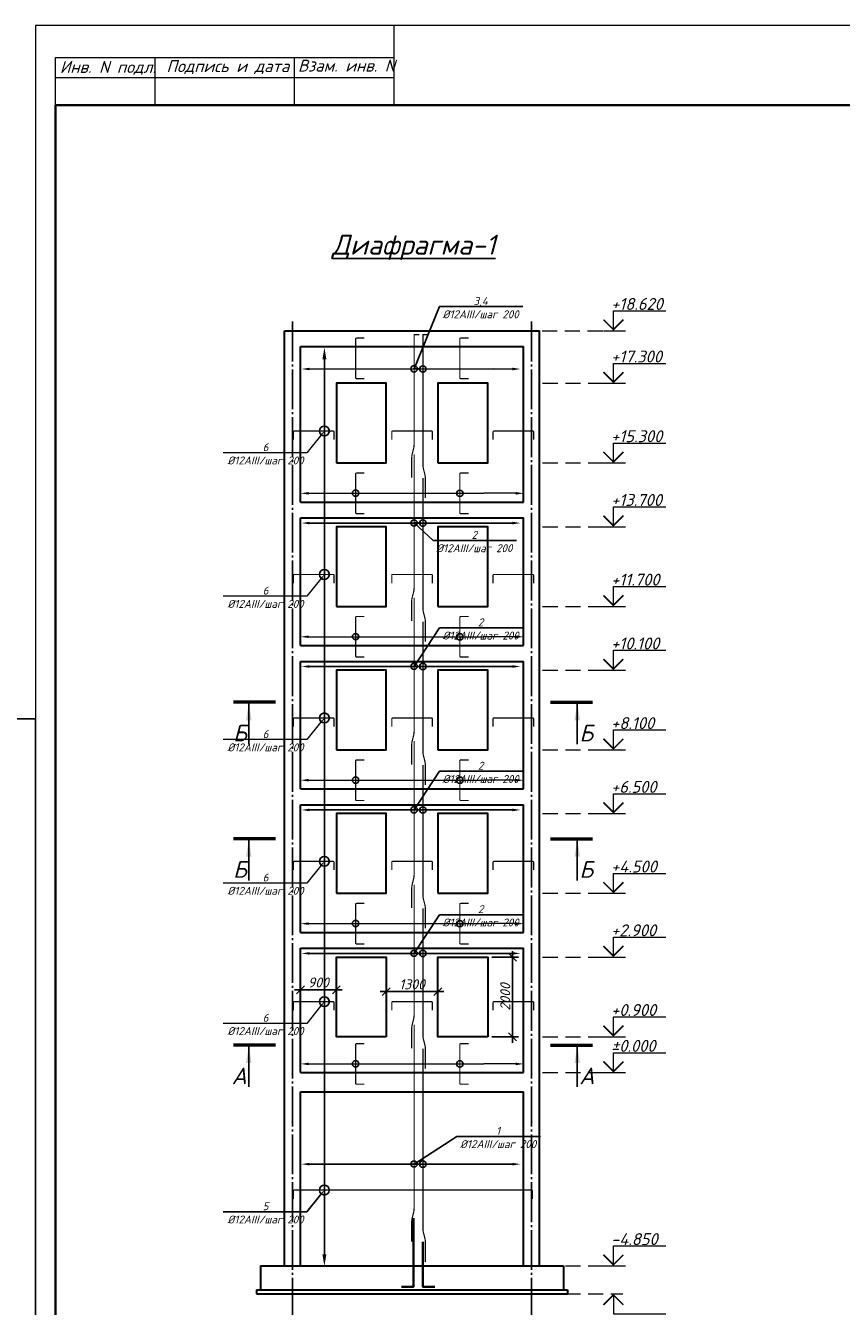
# Model space of a CAD drawing. Header units: millimetres. Extents: x -33345 to 4712671, y -3392 to 121473.
# Tile 1002 of 1056: x 3938375 to 3958846, y 71758 to 103901. Entities that reach past the tile are written whole.
import ezdxf
from ezdxf import colors
from ezdxf.entities.mleader import LeaderData, LeaderLine
from ezdxf.math import Vec2, Vec3

# ---------------------------------------------------------------- set-up
doc = ezdxf.new("R2010")
doc.units = ezdxf.units.MM
for name, pattern in [('CENTER2', [28.575, 19.05, -3.175, 3.175, -3.175]), ('DASHED', [19.05, 12.7, -6.35]), ('ГОСТ 2.303 5', [24, 20, -1.5, 1, -1.5])]:
    doc.linetypes.add(name, pattern=pattern)
doc.layers.add('0.25', color=7, linetype='Continuous', lineweight=25)
for name, color, linetype in [('00-Axes', 1, 'CENTER2'), ('_линия', 7, 'Continuous'), ('Ром', 246, 'Continuous')]:
    doc.layers.add(name, color=color, linetype=linetype)
doc.styles.add('_text', font='isocpeui.ttf')
doc.styles.add('ISOCPEUR', font='isocpeui.ttf', dxfattribs={"height": 300})
doc.styles.get("Standard").update_dxf_attribs({"font": 'arial.ttf'})
doc.styles.add('ГОСТ 300', font='isocpeui.ttf', dxfattribs={"height": 150})
doc.styles.add('Тохир', font='isocpeui.ttf', dxfattribs={"oblique": 2, "height": 250})
doc.dimstyles.new('Islom 94', dxfattribs={"dimtxt": 250, "dimasz": 200, "dimexe": 150, "dimexo": 100, "dimgap": 60, "dimtad": 1, "dimdec": 0, "dimtxsty": '_text', "dimblk": 'OBLIQUE', "dimcen": 0, "dimdle": 150, "dimadec": 0, "dimazin": 0, "dimtfac": 1, "dimtdec": 0, "dimtmove": 0, "dimatfit": 3, "dimfxl": 1, "dimarcsym": 0})

# ---------------------------------------------------------------- blocks, each defined once
blk = doc.blocks.new('*U282')
at = {"layer": '0.25', "color": 5, "linetype": 'Continuous', "lineweight": 25, "ltscale": 100}
blk.add_lwpolyline([(-72619, 0), (0, 0), (0, 42000), (-72619, 42000), (-72619, 0)], dxfattribs=at)
blk = doc.blocks.new('srhet')
at = {"lineweight": 20}
for p, q in [((-49805960, 24202266), (-49807960, 24202266)), ((-49806660, 24193766), (-49806660, 24202266)), ((-49805960, 24199766), (-49807160, 24199766)), ((-49805960, 24196266), (-49807160, 24196266))]:
    blk.add_line(p, q, dxfattribs=at)
blk.add_lwpolyline([(-49807960, 24193266), (-49748560, 24193266), (-49748560, 24235266), (-49807960, 24235266)], close=True, dxfattribs=at)
at = {"lineweight": 35}
blk.add_lwpolyline([(-49805960, 24193766), (-49749060, 24193766), (-49749060, 24234766), (-49805960, 24234766)], close=True, dxfattribs=at)
at = {"lineweight": 20}
blk.add_lwpolyline([(-49805960, 24193766), (-49807160, 24193766), (-49807160, 24202266)], dxfattribs=at)
at = {"layer": '_линия', "color": 18, "lineweight": 0, "char_height": 300, "attachment_point": 1, "rotation": 90, "style": 'Тохир'}
for s, insert, width in [('Взам. инв. N', (-49807106, 24199850), 2548.9), ('Подпись и дата', (-49807094, 24196549), 3227.1), ('Инв. N подл.', (-49807073, 24193874), 2427.67)]:
    blk.add_mtext(s, dxfattribs=dict(at, insert=insert, width=width))
blk = doc.blocks.new('_Oblique')
at = {"color": 0, "linetype": 'ByBlock', "lineweight": -2}
blk.add_line((-0.5, -0.5), (0.5, 0.5), dxfattribs=at)
blk = doc.blocks.new('*D3310')
at = {"color": 0, "lineweight": -2, "transparency": 16777216}
for p, q in [((3947422, 79846), (3947422, 79507)), ((3948722, 79846), (3948722, 79507)), ((3948872, 79657), (3947272, 79657))]:
    blk.add_line(p, q, dxfattribs=at)
at = {"layer": 'Defpoints', "color": 0, "transparency": 16777216}
for p in [(3947422, 79946, -3946408476), (3948722, 79946, -3946408476), (3947422, 79657)]:
    blk.add_point(p, dxfattribs=at)
at = {"color": 0, "lineweight": -2, "transparency": 16777216, "xscale": 200, "yscale": 200, "zscale": 200, "rotation": 180}
blk.add_blockref('_Oblique', (3947422, 79657), dxfattribs=at)
at = {"color": 0, "lineweight": -2, "transparency": 16777216, "xscale": 200, "yscale": 200, "zscale": 200}
blk.add_blockref('_Oblique', (3948722, 79657), dxfattribs=at)
at = {"color": 0, "lineweight": 0, "transparency": 16777216, "insert": (3948072, 79842), "char_height": 250, "attachment_point": 5, "style": '_text'}
blk.add_mtext('1300', dxfattribs=at)
blk = doc.blocks.new('*D3328')
at = {"color": 0, "lineweight": -2, "transparency": 16777216}
for p, q in [((3945272, 79719), (3945272, 79553)), ((3946172, 79719), (3946172, 79553)), ((3946322, 79703), (3945122, 79703))]:
    blk.add_line(p, q, dxfattribs=at)
at = {"layer": 'Defpoints', "color": 0, "transparency": 16777216}
for p in [(3945272, 79819, -3946408476), (3946172, 79819, -3946408476), (3945272, 79703)]:
    blk.add_point(p, dxfattribs=at)
at = {"color": 0, "lineweight": -2, "transparency": 16777216, "xscale": 200, "yscale": 200, "zscale": 200, "rotation": 180}
blk.add_blockref('_Oblique', (3945272, 79703), dxfattribs=at)
at = {"color": 0, "lineweight": -2, "transparency": 16777216, "xscale": 200, "yscale": 200, "zscale": 200}
blk.add_blockref('_Oblique', (3946172, 79703), dxfattribs=at)
at = {"color": 0, "lineweight": 0, "transparency": 16777216, "insert": (3945722, 79888), "char_height": 250, "attachment_point": 5, "style": '_text'}
blk.add_mtext('900', dxfattribs=at)
blk = doc.blocks.new('*D3329')
at = {"color": 0, "lineweight": -2, "transparency": 16777216}
for p, q in [((3950072, 80525), (3950746, 80525)), ((3950596, 78375), (3950596, 80675)), ((3950072, 78525), (3950746, 78525))]:
    blk.add_line(p, q, dxfattribs=at)
at = {"layer": 'Defpoints', "color": 0, "transparency": 16777216}
for p in [(3949972, 80525, -3946408476), (3950596, 80525), (3949972, 78525, -3946408476)]:
    blk.add_point(p, dxfattribs=at)
at = {"color": 0, "lineweight": -2, "transparency": 16777216, "xscale": 200, "yscale": 200, "zscale": 200}
for p, rotation in [((3950596, 80525), 90), ((3950596, 78525), 270)]:
    blk.add_blockref('_Oblique', p, dxfattribs=dict(at, rotation=rotation))
at = {"color": 0, "lineweight": 0, "transparency": 16777216, "insert": (3950411, 79525), "char_height": 250, "attachment_point": 5, "rotation": 90, "style": '_text'}
blk.add_mtext('2000', dxfattribs=at)
blk = doc.blocks.new('укнвр')
at = {"color": 5, "const_width": 30}
for points in [[(3562832, 1468325), (3562832, 1468525, -0.414214), (3562852, 1468545), (3563829, 1468545, -0.414214), (3563849, 1468525), (3563849, 1468325)], [(3565300, 1468325), (3565300, 1468525, -0.414214), (3565320, 1468545), (3566297, 1468545, -0.414214), (3566317, 1468525), (3566317, 1468325)], [(3567841, 1468325), (3567841, 1468525, -0.414214), (3567861, 1468545), (3568838, 1468545, -0.414214), (3568858, 1468525), (3568858, 1468325)], [(3564613, 1466473), (3564413, 1466473, -0.414214), (3564393, 1466493), (3564393, 1467470, -0.414214), (3564413, 1467490), (3564613, 1467490)], [(3567228, 1466473), (3567028, 1466473, -0.414214), (3567008, 1466493), (3567008, 1467470, -0.414214), (3567028, 1467490), (3567228, 1467490)]]:
    blk.add_lwpolyline(points, format="xyb", dxfattribs=at)
for centre, radius in [((3563608, 1468545), 124), ((3564391, 1466985, 88551440), 80), ((3567008, 1466982), 80)]:
    blk.add_circle(centre, radius)
ml = blk.add_multileader_mtext('Standard')
ml.set_content('\\A1;6\\P%%C12AIII/шаг 200', color=256, style='ISOCPEUR')
ml.set_leader_properties()
ml.build(insert=Vec2(0, 0))
ml.multileader.update_dxf_attribs({"text_left_attachment_type": 6, "text_right_attachment_type": 6, "arrow_head_size": 150})
ctx = ml.context
ctx.base_point, ctx.char_height, ctx.arrow_head_size, ctx.plane_origin = Vec3(3561128, 1468000), 200, 150, Vec3(3559068, 1468319)
ctx.left_attachment, ctx.right_attachment, ctx.text_align_type = 6, 6, 1
notes = []
notes.append((ctx, [(0, (1, 1, 0), (3563165, 1468000), (-1, 0), 30.8, [(0, [(3563608, 1468545)], 0, [])])]))
ctx.mtext.insert, ctx.mtext.alignment, ctx.mtext.flow_direction = Vec3(3562131, 1468240), 2, 5
ml = blk.add_multileader_mtext('Standard')
ml.set_content('', color=256)
ml.set_leader_properties()
ml.build(insert=Vec2(0, 0))
ml.multileader.update_dxf_attribs({"text_left_attachment_type": 6, "text_right_attachment_type": 6, "dogleg_length": 0.36, "arrow_head_size": 200})
ctx = ml.context
ctx.base_point, ctx.char_height, ctx.arrow_head_size, ctx.plane_origin = Vec3(3567607, 1466982, 3946408476), 200, 200, Vec3(3569195, 1467157, 3946408476)
ctx.left_attachment, ctx.right_attachment = 6, 6
notes.append((ctx, [(0, (1, 1, 0), (3567611, 1466982, 3946408476), (-1, 0), 0.36, [(1, [(3563014, 1466982, 3946408476)], 0, []), (0, [(3568608, 1466982, 3946408476)], 0, [])])]))
ctx.mtext.insert, ctx.mtext.flow_direction = Vec3(3567609, 1467182, 3946408476), 5
ml = blk.add_multileader_mtext('Standard')
ml.set_content('\\A1;6\\P%%C12AIII/шаг 200', color=256, style='ISOCPEUR')
ml.set_leader_properties()
ml.build(insert=Vec2(0, 0))
ml.multileader.update_dxf_attribs({"text_left_attachment_type": 6, "text_right_attachment_type": 6, "arrow_head_size": 150})
ctx = ml.context
ctx.base_point, ctx.char_height, ctx.arrow_head_size, ctx.plane_origin = Vec3(3562202, 1465999), 200, 150, Vec3(3567465, 1469085)
ctx.left_attachment, ctx.right_attachment, ctx.text_align_type = 6, 6, 1
notes.append((ctx, [(1, (1, 1, 0), (3564239, 1465999), (-1, 0), 30.8, [(1, [(3564393, 1466982), (3564393, 1466982)], 0, [])])]))
ctx.mtext.insert, ctx.mtext.alignment, ctx.mtext.flow_direction = Vec3(3563205, 1466239), 2, 5
for ctx, leaders in notes:
    for number, flags, end, landing, length, lines in leaders:
        leader = LeaderData()
        leader.index, (leader.has_last_leader_line, leader.has_dogleg_vector, leader.attachment_direction) = number, flags
        leader.last_leader_point, leader.dogleg_vector, leader.dogleg_length = Vec3(end), Vec3(landing), length
        for number, points, colour, breaks in lines:
            line = LeaderLine()
            line.index, line.vertices, line.color, line.breaks = number, Vec3.list(points), colors.encode_raw_color(colour), breaks
            leader.lines.append(line)
        ctx.leaders.append(leader)

msp = doc.modelspace()

# ---------------------------------------------------------------- linework, layer by layer
at = {"color": 177, "lineweight": 30, "true_color": 0x293189}
for p, q in [((3944872.299, 72774.895, -3946408475.726), (3944872.299, 96244.895, -3946408475.726)), ((3944872.299, 96244.895, -3946408475.726), (3951272.299, 96244.895, -3946408475.726)), ((3951272.299, 72774.895, -3946408475.726), (3951272.299, 96244.895, -3946408475.726)), ((3945272.299, 91944.895, -3946408475.726), (3945272.299, 95844.895, -3946408475.726)), ((3945272.299, 95844.895, -3946408475.726), (3950872.299, 95844.895, -3946408475.726)), ((3950872.299, 91944.895, -3946408475.726), (3950872.299, 95844.895, -3946408475.726)), ((3945272.299, 91944.895, -3946408475.726), (3950872.299, 91944.895, -3946408475.726)), ((3945272.299, 88344.895, -3946408475.726), (3945272.299, 91544.895, -3946408475.726)), ((3945272.299, 91544.895, -3946408475.726), (3950872.299, 91544.895, -3946408475.726)), ((3950872.299, 88344.895, -3946408475.726), (3950872.299, 91544.895, -3946408475.726)), ((3945272.299, 88344.895, -3946408475.726), (3950872.299, 88344.895, -3946408475.726)), ((3945272.299, 84744.895, -3946408475.726), (3945272.299, 87944.895, -3946408475.726)), ((3945272.299, 87944.895, -3946408475.726), (3950872.299, 87944.895, -3946408475.726)), ((3950872.299, 84744.895, -3946408475.726), (3950872.299, 87944.895, -3946408475.726)), ((3945272.299, 84744.895, -3946408475.726), (3950872.299, 84744.895, -3946408475.726)), ((3945272.299, 81144.895, -3946408475.726), (3945272.299, 84344.895, -3946408475.726)), ((3945272.299, 84344.895, -3946408475.726), (3950872.299, 84344.895, -3946408475.726)), ((3950872.299, 81144.895, -3946408475.726), (3950872.299, 84344.895, -3946408475.726)), ((3945272.299, 81144.895, -3946408475.726), (3950872.299, 81144.895, -3946408475.726)), ((3945272.299, 77624.895, -3946408475.726), (3945272.299, 80744.895, -3946408475.726)), ((3945272.299, 80744.895, -3946408475.726), (3950872.299, 80744.895, -3946408475.726)), ((3950872.299, 77624.895, -3946408475.726), (3950872.299, 80744.895, -3946408475.726)), ((3945272.299, 77624.895, -3946408475.726), (3950872.299, 77624.895, -3946408475.726)), ((3945272.299, 72774.895, -3946408475.726), (3945272.299, 77144.895, -3946408475.726)), ((3945272.299, 77144.895, -3946408475.726), (3950872.299, 77144.895, -3946408475.726)), ((3950872.299, 72774.895, -3946408475.726), (3950872.299, 77144.895, -3946408475.726)), ((3944272.299, 72774.895, -3946408475.726), (3951872.299, 72774.895, -3946408475.726)), ((3944272.299, 72774.895, -3946408475.726), (3944272.299, 72174.895, -3946408475.726)), ((3951872.299, 72774.895, -3946408475.726), (3951872.299, 72174.895, -3946408475.726)), ((3944172.299, 72174.895, -3946408475.726), (3951972.299, 72174.895, -3946408475.726)), ((3944172.299, 72174.895, -3946408475.726), (3944172.299, 72074.895, -3946408475.726)), ((3944172.299, 72074.895, -3946408475.726), (3951972.299, 72074.895, -3946408475.726)), ((3951972.299, 72174.895, -3946408475.726), (3951972.299, 72074.895, -3946408475.726))]:
    msp.add_line(p, q, dxfattribs=at)
at = {"color": 18, "lineweight": 0, "true_color": 0x000000}
for p, q in [((3952874.505, 96244.895, -3946408475.726), (3953424.505, 96244.895, -3946408475.726)), ((3952874.505, 94924.826, -3946408475.726), (3953424.505, 94924.826, -3946408475.726)), ((3952874.505, 92924.89, -3946408475.726), (3953424.505, 92924.89, -3946408475.726)), ((3952874.505, 91324.826, -3946408475.726), (3953424.505, 91324.826, -3946408475.726)), ((3952874.505, 89324.89, -3946408475.726), (3953424.505, 89324.89, -3946408475.726)), ((3952874.505, 87724.826, -3946408475.726), (3953424.505, 87724.826, -3946408475.726)), ((3952874.505, 85724.89, -3946408475.726), (3953424.505, 85724.89, -3946408475.726)), ((3952874.505, 84124.826, -3946408475.726), (3953424.505, 84124.826, -3946408475.726)), ((3952874.505, 82124.89, -3946408475.726), (3953424.505, 82124.89, -3946408475.726)), ((3952874.505, 80524.826, -3946408475.726), (3953424.505, 80524.826, -3946408475.726)), ((3952874.505, 78524.89, -3946408475.726), (3953424.505, 78524.89, -3946408475.726)), ((3952874.505, 77624.89, -3946408475.726), (3953424.505, 77624.89, -3946408475.726)), ((3952874.505, 72774.895, -3946408475.726), (3953424.505, 72774.895, -3946408475.726))]:
    msp.add_line(p, q, dxfattribs=at)
at = {"color": 5, "linetype": 'Continuous', "lineweight": 25, "ltscale": 100}
for p, q in [((3943975.368, 86887.462, 754593261.348), (3943979.46, 85871.062, 754593261.348)), ((3952219.008, 86887.462, 754593261.348), (3952214.916, 85871.062, 754593261.348)), ((3943975.368, 83464.411, 754593261.348), (3943979.46, 82448.011, 754593261.348)), ((3952219.008, 83464.411, 754593261.348), (3952214.916, 82448.011, 754593261.348)), ((3943975.368, 78284.434, 754593261.348), (3943979.46, 77268.034, 754593261.348)), ((3952219.008, 78284.434, 754593261.348), (3952214.916, 77268.034, 754593261.348))]:
    msp.add_line(p, q, dxfattribs=at)
at = {"color": 18, "lineweight": 0, "true_color": 0x000000, "elevation": -3946408475.726}
for points in [[(3952874.505, 96523.175, 40, 40, 0), (3953124.505, 96273.175, 40, 40, 0), (3953374.505, 96523.175, 40, 40, 0)], [(3952874.505, 95203.106, 40, 40, 0), (3953124.505, 94953.106, 40, 40, 0), (3953374.505, 95203.106, 40, 40, 0)], [(3952874.505, 93203.17, 40, 40, 0), (3953124.505, 92953.17, 40, 40, 0), (3953374.505, 93203.17, 40, 40, 0)], [(3952874.505, 91603.106, 40, 40, 0), (3953124.505, 91353.106, 40, 40, 0), (3953374.505, 91603.106, 40, 40, 0)], [(3952874.505, 89603.17, 40, 40, 0), (3953124.505, 89353.17, 40, 40, 0), (3953374.505, 89603.17, 40, 40, 0)], [(3952874.505, 88003.106, 40, 40, 0), (3953124.505, 87753.106, 40, 40, 0), (3953374.505, 88003.106, 40, 40, 0)], [(3952874.505, 86003.17, 40, 40, 0), (3953124.505, 85753.17, 40, 40, 0), (3953374.505, 86003.17, 40, 40, 0)], [(3952874.505, 84403.106, 40, 40, 0), (3953124.505, 84153.106, 40, 40, 0), (3953374.505, 84403.106, 40, 40, 0)], [(3952874.505, 82403.17, 40, 40, 0), (3953124.505, 82153.17, 40, 40, 0), (3953374.505, 82403.17, 40, 40, 0)], [(3952874.505, 80803.106, 40, 40, 0), (3953124.505, 80553.106, 40, 40, 0), (3953374.505, 80803.106, 40, 40, 0)], [(3952874.505, 78803.17, 40, 40, 0), (3953124.505, 78553.17, 40, 40, 0), (3953374.505, 78803.17, 40, 40, 0)], [(3952874.505, 77903.17, 40, 40, 0), (3953124.505, 77653.17, 40, 40, 0), (3953374.505, 77903.17, 40, 40, 0)], [(3952874.505, 73053.175, 40, 40, 0), (3953124.505, 72803.175, 40, 40, 0), (3953374.505, 73053.175, 40, 40, 0)], [(3952874.505, 71796.615, 40, 40, 0), (3953124.505, 72046.615, 40, 40, 0), (3953374.505, 71796.615, 40, 40, 0)]]:
    msp.add_lwpolyline(points, format="xyseb", dxfattribs=at)
for points in [[(3953124.505, 96244.895), (3953124.505, 96744.895), (3954443.963, 96744.895)], [(3953124.505, 94924.826), (3953124.505, 95424.826), (3954443.963, 95424.826)], [(3953124.505, 92924.89), (3953124.505, 93424.89), (3954443.963, 93424.89)], [(3953124.505, 91324.826), (3953124.505, 91824.826), (3954443.963, 91824.826)], [(3953124.505, 89324.89), (3953124.505, 89824.89), (3954443.963, 89824.89)], [(3953124.505, 87724.826), (3953124.505, 88224.826), (3954443.963, 88224.826)], [(3953124.505, 85724.89), (3953124.505, 86224.89), (3954443.963, 86224.89)], [(3953124.505, 84124.826), (3953124.505, 84624.826), (3954443.963, 84624.826)], [(3953124.505, 82124.89), (3953124.505, 82624.89), (3954443.963, 82624.89)], [(3953124.505, 80524.826), (3953124.505, 81024.826), (3954443.963, 81024.826)], [(3953124.505, 78524.89), (3953124.505, 79024.89), (3954443.963, 79024.89)], [(3953124.505, 77624.89), (3953124.505, 78124.89), (3954443.963, 78124.89)], [(3953124.505, 72774.895), (3953124.505, 73274.895), (3954443.963, 73274.895)], [(3953124.505, 72074.895), (3953124.505, 71574.895), (3954443.963, 71574.895)]]:
    msp.add_lwpolyline(points, dxfattribs=at)
at = {"color": 5, "elevation": -4359072809.706}
for points in [[(3948064.121, 92555.449, 30, 30, 0), (3948064.121, 93055.449, 30, 30, -0.060930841), (3948074.735, 93142.218, 30, 30, 0), (3948113.275, 93297.405, 30, 30, 0.060930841), (3948123.888, 93384.175, 30, 30, 0), (3948123.888, 96144.895, 30, 30, 0), (3948256.333, 96144.895, 0, 0, 0)], [(3948405.601, 92044.726, 30, 30, 0), (3948405.601, 92544.726, 30, 30, 0.060930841), (3948394.988, 92631.495, 30, 30, 0), (3948356.448, 92786.682, 30, 30, -0.060930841), (3948345.835, 92873.451, 30, 30, 0), (3948345.835, 96144.895, 30, 30, 0), (3948478.28, 96144.895, 0, 0, 0)]]:
    msp.add_lwpolyline(points, format="xyseb", dxfattribs=at)
at = {"color": 215, "linetype": 'DASHED', "lineweight": 0, "ltscale": 30, "true_color": 0xa953a0, "elevation": -3946408475.726}
for points in [[(3951334.159, 96244.895), (3953365.097, 96244.895)], [(3951347.243, 94924.826), (3953365.097, 94924.826)], [(3951347.243, 92924.89), (3953365.097, 92924.89)], [(3951347.315, 91324.826), (3953365.097, 91324.826)], [(3951347.243, 89324.89), (3953365.097, 89324.89)], [(3951347.243, 87724.826), (3953365.097, 87724.826)], [(3951347.243, 85724.89), (3953365.097, 85724.89)], [(3951347.315, 84124.826), (3953365.097, 84124.826)], [(3951347.315, 82124.89), (3953365.097, 82124.89)], [(3951347.315, 80524.826), (3953365.097, 80524.826)], [(3951347.315, 78524.89), (3953365.097, 78524.89)], [(3951347.315, 77624.89), (3953365.097, 77624.89)], [(3952768.306, 77624.89), (3952874.505, 77624.89)], [(3951347.315, 72774.895), (3953365.097, 72774.895)], [(3952768.306, 72774.895), (3952874.505, 72774.895)], [(3951347.315, 72074.895), (3953365.097, 72074.895)]]:
    msp.add_lwpolyline(points, dxfattribs=at)
at = {"color": 5, "const_width": 30}
for points, elevation in [([(3946877.806, 95042.292), (3946677.908, 95042.292, -0.414213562), (3946657.908, 95062.292), (3946657.908, 96039.386, -0.414213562), (3946677.908, 96059.386), (3946877.64, 96059.386)], -3946408475.726), ([(3949492.59, 95042.292), (3949292.693, 95042.292, -0.414213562), (3949272.693, 95062.292), (3949272.693, 96039.386, -0.414213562), (3949292.693, 96059.386), (3949492.425, 96059.386)], -3946408475.726), ([(3948123.888, 93144.895), (3948123.888, 89784.175, -0.060930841), (3948113.275, 89697.405), (3948074.735, 89542.218, 0.060930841), (3948064.121, 89455.449), (3948064.121, 88955.449)], -4359072809.706), ([(3948345.835, 92544.895), (3948345.835, 89273.451, 0.060930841), (3948356.448, 89186.682), (3948394.988, 89031.495, -0.060930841), (3948405.601, 88944.726), (3948405.601, 88444.726)], -4359072809.706), ([(3948123.888, 89544.895), (3948123.888, 86184.175, -0.060930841), (3948113.275, 86097.405), (3948074.735, 85942.218, 0.060930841), (3948064.121, 85855.449), (3948064.121, 85355.449)], -4359072809.706), ([(3948345.835, 88944.895), (3948345.835, 85673.451, 0.060930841), (3948356.448, 85586.682), (3948394.988, 85431.495, -0.060930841), (3948405.601, 85344.726), (3948405.601, 84844.726)], -4359072809.706), ([(3948123.888, 85944.895), (3948123.888, 82584.175, -0.060930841), (3948113.275, 82497.405), (3948074.735, 82342.218, 0.060930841), (3948064.121, 82255.449), (3948064.121, 81755.449)], -4359072809.706), ([(3948345.835, 85344.895), (3948345.835, 82073.451, 0.060930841), (3948356.448, 81986.682), (3948394.988, 81831.495, -0.060930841), (3948405.601, 81744.726), (3948405.601, 81244.726)], -4359072809.706), ([(3948123.888, 82344.895), (3948123.888, 79064.175, -0.060930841), (3948113.275, 78977.405), (3948074.735, 78822.218, 0.060930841), (3948064.121, 78735.449), (3948064.121, 78235.449)], -4359072809.706), ([(3948345.835, 81744.895), (3948345.835, 78553.451, 0.060930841), (3948356.448, 78466.682), (3948394.988, 78311.495, -0.060930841), (3948405.601, 78224.726), (3948405.601, 77724.726)], -4359072809.706), ([(3948123.888, 78824.895), (3948123.888, 74213.927, -0.060930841), (3948113.275, 74127.157), (3948074.735, 73971.97, 0.060930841), (3948064.121, 73885.201), (3948064.121, 73385.201)], -8428668788.108), ([(3948345.835, 78224.895), (3948345.835, 73703.203, 0.060930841), (3948356.448, 73616.434), (3948394.988, 73461.247, -0.060930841), (3948405.601, 73374.478), (3948405.601, 72874.478)], -8428668788.108), ([(3945096.814, 74457.167), (3945096.814, 74657.064, -0.414213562), (3945116.814, 74677.064), (3951072.299, 74677.064, -0.414213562), (3951092.299, 74657.064), (3951092.299, 74457.332)], -3946408475.726)]:
    msp.add_lwpolyline(points, format="xyb", dxfattribs=dict(at, elevation=elevation))
at = {"color": 177, "lineweight": 30, "true_color": 0x293189, "elevation": -3946408475.726}
for points in [[(3946172.299, 92924.89), (3947422.299, 92924.89), (3947422.299, 94924.826), (3946172.299, 94924.826)], [(3948722.299, 92924.89), (3949972.299, 92924.89), (3949972.299, 94924.826), (3948722.299, 94924.826)], [(3946172.299, 89324.89), (3947422.299, 89324.89), (3947422.299, 91324.826), (3946172.299, 91324.826)], [(3948722.299, 89324.89), (3949972.299, 89324.89), (3949972.299, 91324.826), (3948722.299, 91324.826)], [(3946172.299, 85724.89), (3947422.299, 85724.89), (3947422.299, 87724.826), (3946172.299, 87724.826)], [(3948722.299, 85724.89), (3949972.299, 85724.89), (3949972.299, 87724.826), (3948722.299, 87724.826)], [(3946172.299, 82124.89), (3947422.299, 82124.89), (3947422.299, 84124.826), (3946172.299, 84124.826)], [(3948722.299, 82124.89), (3949972.299, 82124.89), (3949972.299, 84124.826), (3948722.299, 84124.826)], [(3947422.299, 78524.899), (3946172.299, 78524.899), (3946172.299, 80524.835), (3947422.299, 80524.835)], [(3949972.299, 78524.899), (3948722.299, 78524.899), (3948722.299, 80524.835), (3949972.299, 80524.835)]]:
    msp.add_lwpolyline(points, close=True, dxfattribs=at)
at = {"color": 5, "linetype": 'Continuous', "lineweight": 50, "ltscale": 100, "elevation": 754593261.348}
for points in [[(3944648.613, 86918.618), (3943591.068, 86918.857)], [(3951545.763, 86918.618), (3952603.308, 86918.857)], [(3944648.613, 83495.568), (3943591.068, 83495.807)], [(3951545.763, 83495.568), (3952603.308, 83495.807)], [(3944648.613, 78315.59), (3943591.068, 78315.829)], [(3951545.763, 78315.59), (3952603.308, 78315.829)]]:
    msp.add_lwpolyline(points, dxfattribs=at)
at = {"color": 1, "lineweight": 35, "elevation": -8016004454.127}
for points in [[(3947806.316, 72245.212), (3948106.316, 72245.212), (3948106.316, 72595.058), (3948110.663, 73974.552)], [(3948345.243, 73374.646), (3948345.243, 72594.743), (3948345.243, 72244.898), (3948645.243, 72244.898)]]:
    msp.add_lwpolyline(points, dxfattribs=at)
for centre, radius in [((3948122.868, 95286.296, -3857857035.627), 80), ((3948341.625, 95283.264, -8305481285.432), 80), ((3948122.868, 91419.994, -3857857035.627), 80), ((3948341.625, 91416.962, -8305481285.432), 80), ((3948122.868, 87819.994, -3857857035.627), 80), ((3948341.625, 87816.962, -8305481285.432), 80), ((3948122.868, 84219.994, -3857857035.627), 80), ((3948341.625, 84216.962, -8305481285.432), 80), ((3948122.868, 80619.994, -3857857035.627), 80), ((3948341.625, 80616.962, -8305481285.432), 80), ((3948122.868, 75330.975, -7927453014.029), 80), ((3948341.625, 75327.943, -12375077263.834), 80), ((3945872.604, 74677.064, -3946408475.726), 123.54)]:
    msp.add_circle(centre, radius)
at = {"color": 5, "linetype": 'Continuous', "lineweight": 25, "ltscale": 100}
for points in [[(3943975.368, 86887.462, 754593261.348), (3943904.978, 86466.832, 754593261.348), (3944045.757, 86466.832, 754593261.348)], [(3952219.008, 86887.462, 754593261.348), (3952289.397, 86466.832, 754593261.348), (3952148.619, 86466.832, 754593261.348)], [(3943975.368, 83464.411, 754593261.348), (3943904.978, 83043.781, 754593261.348), (3944045.757, 83043.781, 754593261.348)], [(3952219.008, 83464.411, 754593261.348), (3952289.397, 83043.781, 754593261.348), (3952148.619, 83043.781, 754593261.348)], [(3943975.368, 78284.434, 754593261.348), (3943904.978, 77863.804, 754593261.348), (3944045.757, 77863.804, 754593261.348)], [(3952219.008, 78284.434, 754593261.348), (3952289.397, 77863.804, 754593261.348), (3952148.619, 77863.804, 754593261.348)]]:
    msp.add_solid(points, dxfattribs=at)
at = {"layer": '00-Axes', "color": 251, "linetype": 'ГОСТ 2.303 5', "ltscale": 50, "true_color": 0x636466, "elevation": -3946408475.726}
for points in [[(3945072.299, 96474.309), (3945072.299, 70518.439)], [(3951072.299, 96474.309), (3951072.299, 70518.439)]]:
    msp.add_lwpolyline(points, dxfattribs=at)

# ---------------------------------------------------------------- block references
at = {"color": 177, "lineweight": 0, "true_color": 0x293189}
for p in [(382264.76, -1374818.588, -3946408475.726), (382264.76, -1378418.588, -3946408475.726), (382264.76, -1382018.588, -3946408475.726), (382264.76, -1385618.588, -3946408475.726), (382264.76, -1389138.588, -3946408475.726)]:
    msp.add_blockref('укнвр', p, dxfattribs=at)
at = {"layer": '0.25', "ltscale": 100, "transparency": 33554687}
msp.add_blockref('*U282', (3938625.317, 44501.326), dxfattribs=at)
at = {"layer": '_линия', "color": 18, "lineweight": 0, "rotation": 270}
msp.add_blockref('srhet', (-20254640.753, -49704059.044), dxfattribs=at)

# ---------------------------------------------------------------- texts
at = {"color": 18, "lineweight": 0, "true_color": 0x000000, "style": 'ГОСТ 300'}
for s, p in [('+18.620', (3953067.37, 96766.163, -3946408475.726)), ('+17.300', (3953067.37, 95446.094, -3946408475.726)), ('+15.300', (3953067.37, 93446.158, -3946408475.726)), ('+13.700', (3953067.37, 91846.094, -3946408475.726)), ('+11.700', (3953067.37, 89846.158, -3946408475.726)), ('+10.100', (3953067.37, 88246.094, -3946408475.726)), ('+8.100', (3953067.37, 86246.158, -3946408475.726)), ('+6.500', (3953067.37, 84646.094, -3946408475.726)), ('+4.500', (3953067.37, 82646.158, -3946408475.726)), ('+2.900', (3953067.37, 81046.094, -3946408475.726)), ('+0.900', (3953067.37, 79046.158, -3946408475.726)), ('%%P0.000', (3953067.37, 78146.158, -3946408475.726)), ('-4.850', (3953067.37, 73296.163, -3946408475.726))]:
    msp.add_text(s, height=300, dxfattribs=at).set_placement(p)
at = {"ltscale": 20, "insert": (3948115.916, 98335.578, 2247315534.359), "char_height": 500, "width": 5057.40252, "attachment_point": 5, "style": '_text'}
msp.add_mtext('{\\LДиафрагма-1}', dxfattribs=at)
at = {"layer": 'Ром', "color": 5, "char_height": 420, "width": 12025.70697, "style": 'ISOCPEUR'}
for s, insert, attachment_point, rotation in [('\\pxt22;Б', (3943923.831, 86356.76, 754593261.348), 3, 0.0129166), ('\\pxt22;Б', (3952270.544, 86356.76, 754593261.348), 1, 359.9870834), ('\\pxt22;Б', (3943923.831, 82933.709, 754593261.348), 3, 0.0129166), ('\\pxt22;Б', (3952270.544, 82933.709, 754593261.348), 1, 359.9870834), ('\\pxt22;A', (3943923.831, 77753.732, 754593261.348), 3, 0.0129166), ('\\pxt22;A', (3952270.544, 77753.732, 754593261.348), 1, 359.9870834)]:
    msp.add_mtext(s, dxfattribs=dict(at, insert=insert, attachment_point=attachment_point, rotation=rotation))

# ---------------------------------------------------------------- dimensions: what is measured, and where the dimension line sits
at = {"color": 177, "lineweight": 0, "true_color": 0x293189}
dim = msp.add_linear_dim(base=(3950595.804, 80524.835), p1=(3949972.299, 78524.899, -3946408475.726), p2=(3949972.299, 80524.835, -3946408475.726), angle=90, dimstyle='Islom 94', dxfattribs=at)
dim.commit()
dim.dimension.update_dxf_attribs({"geometry": '*D3329', "text_midpoint": (3950410.804, 79524.867)})
for base, p1, p2, picture, middle in [((3945272.299, 79702.847), (3946172.299, 79818.529, -3946408475.726), (3945272.299, 79818.529, -3946408475.726), '*D3328', (3945722.299, 79887.847)), ((3947422.299, 79656.581), (3948722.299, 79945.773, -3946408475.726), (3947422.299, 79945.773, -3946408475.726), '*D3310', (3948072.299, 79841.581))]:
    dim = msp.add_linear_dim(base=base, p1=p1, p2=p2, dimstyle='Islom 94', dxfattribs=at)
    dim.commit()
    dim.dimension.update_dxf_attribs({"geometry": picture, "text_midpoint": middle})

# ---------------------------------------------------------------- leaders
ml = msp.add_multileader_mtext('Standard')
ml.set_content('\\A1;3,4\\P%%C12AIII/шаг 200', color=256, style='ISOCPEUR')
ml.set_leader_properties()
ml.build(insert=Vec2(0, 0))
ml.multileader.update_dxf_attribs({"text_left_attachment_type": 6, "text_right_attachment_type": 6, "arrow_head_size": 150})
ctx = ml.context
ctx.base_point, ctx.char_height, ctx.arrow_head_size, ctx.plane_origin = Vec3(3948791.103, 96849.586, -3946408475.726), 200, 150, Vec3(3951437.475, 97386.691, -3946408475.726)
ctx.left_attachment, ctx.right_attachment, ctx.text_align_type = 6, 6, 1
notes = []
notes.append((ctx, [(0, (1, 1, 0), (3948760.346, 96849.586, -3946408475.726), (1, 0), 30.756, [(1, [(3948366.041, 95283.35, -3946408475.726), (3948124.666, 95286.296, -3946408475.726)], 0, [])])]))
ctx.mtext.insert, ctx.mtext.alignment, ctx.mtext.flow_direction = Vec3(3949794.163, 97089.586, -3946408475.726), 2, 5
ml = msp.add_multileader_mtext('Standard')
ml.set_content('', color=256)
ml.set_leader_properties()
ml.build(insert=Vec2(0, 0))
ml.multileader.update_dxf_attribs({"text_left_attachment_type": 6, "text_right_attachment_type": 6, "dogleg_length": 0.36, "arrow_head_size": 300})
ctx = ml.context
ctx.base_point, ctx.char_height, ctx.arrow_head_size, ctx.plane_origin, ctx.plane_x_axis, ctx.plane_y_axis = Vec3(3945872.581, 82184.777, -3946408475.726), 200, 300, Vec3(3947277.955, 77613.781, -3946408475.726), Vec3(0, 1), Vec3(-1, 0)
ctx.left_attachment, ctx.right_attachment = 6, 6
notes.append((ctx, [(0, (1, 1, 0), (3945872.581, 82189.137, -3946408475.726), (0, -1), 0.36, [(1, [(3945872.61, 72763.018, -3946408475.726)], 0, []), (0, [(3945873.092, 95823.85, -3946408475.726)], 0, [])])]))
ctx.mtext.insert, ctx.mtext.text_direction, ctx.mtext.rotation, ctx.mtext.flow_direction = Vec3(3945672.581, 82186.777, -3946408475.726), Vec3(0, 1), 1.570796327, 5
ml = msp.add_multileader_mtext('Standard')
ml.set_content('', color=256)
ml.set_leader_properties()
ml.build(insert=Vec2(0, 0))
ml.multileader.update_dxf_attribs({"text_left_attachment_type": 6, "text_right_attachment_type": 6, "dogleg_length": 0.36, "arrow_head_size": 200})
ctx = ml.context
ctx.base_point, ctx.char_height, ctx.arrow_head_size, ctx.plane_origin = Vec3(3950111.526, 95283.7, -4359072809.706), 200, 200, Vec3(3950528.499, 95458.408, -4359072809.706)
ctx.left_attachment, ctx.right_attachment = 6, 6
notes.append((ctx, [(0, (1, 1, 0), (3950115.886, 95283.7, -4359072809.706), (-1, 0), 0.36, [(1, [(3945298.769, 95283.495, -4359072809.706)], 0, []), (0, [(3950791.411, 95283.115, -4359072809.706)], 0, [])])]))
ctx.mtext.insert, ctx.mtext.flow_direction = Vec3(3950113.526, 95483.7, -4359072809.706), 5
ml = msp.add_multileader_mtext('Standard')
ml.set_content('', color=256)
ml.set_leader_properties()
ml.build(insert=Vec2(0, 0))
ml.multileader.update_dxf_attribs({"text_left_attachment_type": 6, "text_right_attachment_type": 6, "dogleg_length": 0.36, "arrow_head_size": 200})
ctx = ml.context
ctx.base_point, ctx.char_height, ctx.arrow_head_size, ctx.plane_origin = Vec3(3950111.526, 91417.397, -4359072809.706), 200, 200, Vec3(3950528.499, 91592.105, -4359072809.706)
ctx.left_attachment, ctx.right_attachment = 6, 6
notes.append((ctx, [(0, (1, 1, 0), (3950115.886, 91417.397, -4359072809.706), (-1, 0), 0.36, [(1, [(3945298.769, 91417.192, -4359072809.706)], 0, []), (0, [(3950791.411, 91416.812, -4359072809.706)], 0, [])])]))
ctx.mtext.insert, ctx.mtext.flow_direction = Vec3(3950113.526, 91617.397, -4359072809.706), 5
ml = msp.add_multileader_mtext('Standard')
ml.set_content('\\A1;2\\P%%C12AIII/шаг 200', color=256, style='ISOCPEUR')
ml.set_leader_properties()
ml.build(insert=Vec2(0, 0))
ml.multileader.update_dxf_attribs({"text_left_attachment_type": 6, "text_right_attachment_type": 6, "arrow_head_size": 150})
ctx = ml.context
ctx.base_point, ctx.char_height, ctx.arrow_head_size, ctx.plane_origin = Vec3(3948632.513, 90979.869, -3946408475.726), 200, 150, Vec3(3951437.475, 93520.388, -3946408475.726)
ctx.left_attachment, ctx.right_attachment, ctx.text_align_type = 6, 6, 1
notes.append((ctx, [(0, (1, 1, 0), (3948601.757, 90979.869, -3946408475.726), (1, 0), 30.756, [(1, [(3948366.041, 91417.047, -3946408475.726), (3948124.666, 91419.994, -3946408475.726)], 0, [])])]))
ctx.mtext.insert, ctx.mtext.alignment, ctx.mtext.flow_direction = Vec3(3949635.574, 91219.869, -3946408475.726), 2, 5
ml = msp.add_multileader_mtext('Standard')
ml.set_content('\\A1;2\\P%%C12AIII/шаг 200', color=256, style='ISOCPEUR')
ml.set_leader_properties()
ml.build(insert=Vec2(0, 0))
ml.multileader.update_dxf_attribs({"text_left_attachment_type": 6, "text_right_attachment_type": 6, "arrow_head_size": 150})
ctx = ml.context
ctx.base_point, ctx.char_height, ctx.arrow_head_size, ctx.plane_origin = Vec3(3948791.103, 88787.034, -3946408475.726), 200, 150, Vec3(3951437.475, 89920.388, -3946408475.726)
ctx.left_attachment, ctx.right_attachment, ctx.text_align_type = 6, 6, 1
notes.append((ctx, [(0, (1, 1, 0), (3948760.346, 88787.034, -3946408475.726), (1, 0), 30.756, [(1, [(3948366.041, 87817.047, -3946408475.726), (3948124.666, 87819.994, -3946408475.726)], 0, [])])]))
ctx.mtext.insert, ctx.mtext.alignment, ctx.mtext.flow_direction = Vec3(3949794.163, 89027.034, -3946408475.726), 2, 5
ml = msp.add_multileader_mtext('Standard')
ml.set_content('', color=256)
ml.set_leader_properties()
ml.build(insert=Vec2(0, 0))
ml.multileader.update_dxf_attribs({"text_left_attachment_type": 6, "text_right_attachment_type": 6, "dogleg_length": 0.36, "arrow_head_size": 200})
ctx = ml.context
ctx.base_point, ctx.char_height, ctx.arrow_head_size, ctx.plane_origin = Vec3(3950111.526, 87817.397, -4359072809.706), 200, 200, Vec3(3950528.499, 87992.105, -4359072809.706)
ctx.left_attachment, ctx.right_attachment = 6, 6
notes.append((ctx, [(0, (1, 1, 0), (3950115.886, 87817.397, -4359072809.706), (-1, 0), 0.36, [(1, [(3945298.769, 87817.192, -4359072809.706)], 0, []), (0, [(3950791.411, 87816.812, -4359072809.706)], 0, [])])]))
ctx.mtext.insert, ctx.mtext.flow_direction = Vec3(3950113.526, 88017.397, -4359072809.706), 5
ml = msp.add_multileader_mtext('Standard')
ml.set_content('\\A1;2\\P%%C12AIII/шаг 200', color=256, style='ISOCPEUR')
ml.set_leader_properties()
ml.build(insert=Vec2(0, 0))
ml.multileader.update_dxf_attribs({"text_left_attachment_type": 6, "text_right_attachment_type": 6, "arrow_head_size": 150})
ctx = ml.context
ctx.base_point, ctx.char_height, ctx.arrow_head_size, ctx.plane_origin = Vec3(3948791.103, 85187.034, -3946408475.726), 200, 150, Vec3(3951437.475, 86320.388, -3946408475.726)
ctx.left_attachment, ctx.right_attachment, ctx.text_align_type = 6, 6, 1
notes.append((ctx, [(0, (1, 1, 0), (3948760.346, 85187.034, -3946408475.726), (1, 0), 30.756, [(1, [(3948366.041, 84217.047, -3946408475.726), (3948124.666, 84219.994, -3946408475.726)], 0, [])])]))
ctx.mtext.insert, ctx.mtext.alignment, ctx.mtext.flow_direction = Vec3(3949794.163, 85427.034, -3946408475.726), 2, 5
ml = msp.add_multileader_mtext('Standard')
ml.set_content('', color=256)
ml.set_leader_properties()
ml.build(insert=Vec2(0, 0))
ml.multileader.update_dxf_attribs({"text_left_attachment_type": 6, "text_right_attachment_type": 6, "dogleg_length": 0.36, "arrow_head_size": 200})
ctx = ml.context
ctx.base_point, ctx.char_height, ctx.arrow_head_size, ctx.plane_origin = Vec3(3950111.526, 84217.397, -4359072809.706), 200, 200, Vec3(3950528.499, 84392.105, -4359072809.706)
ctx.left_attachment, ctx.right_attachment = 6, 6
notes.append((ctx, [(0, (1, 1, 0), (3950115.886, 84217.397, -4359072809.706), (-1, 0), 0.36, [(1, [(3945298.769, 84217.192, -4359072809.706)], 0, []), (0, [(3950791.411, 84216.812, -4359072809.706)], 0, [])])]))
ctx.mtext.insert, ctx.mtext.flow_direction = Vec3(3950113.526, 84417.397, -4359072809.706), 5
ml = msp.add_multileader_mtext('Standard')
ml.set_content('\\A1;2\\P%%C12AIII/шаг 200', color=256, style='ISOCPEUR')
ml.set_leader_properties()
ml.build(insert=Vec2(0, 0))
ml.multileader.update_dxf_attribs({"text_left_attachment_type": 6, "text_right_attachment_type": 6, "arrow_head_size": 150})
ctx = ml.context
ctx.base_point, ctx.char_height, ctx.arrow_head_size, ctx.plane_origin = Vec3(3948791.103, 81587.034, -3946408475.726), 200, 150, Vec3(3951437.475, 82720.388, -3946408475.726)
ctx.left_attachment, ctx.right_attachment, ctx.text_align_type = 6, 6, 1
notes.append((ctx, [(0, (1, 1, 0), (3948760.346, 81587.034, -3946408475.726), (1, 0), 30.756, [(1, [(3948366.041, 80617.047, -3946408475.726), (3948124.666, 80619.994, -3946408475.726)], 0, [])])]))
ctx.mtext.insert, ctx.mtext.alignment, ctx.mtext.flow_direction = Vec3(3949794.163, 81827.034, -3946408475.726), 2, 5
ml = msp.add_multileader_mtext('Standard')
ml.set_content('', color=256)
ml.set_leader_properties()
ml.build(insert=Vec2(0, 0))
ml.multileader.update_dxf_attribs({"text_left_attachment_type": 6, "text_right_attachment_type": 6, "dogleg_length": 0.36, "arrow_head_size": 200})
ctx = ml.context
ctx.base_point, ctx.char_height, ctx.arrow_head_size, ctx.plane_origin = Vec3(3950111.526, 80617.397, -4359072809.706), 200, 200, Vec3(3950528.499, 80792.105, -4359072809.706)
ctx.left_attachment, ctx.right_attachment = 6, 6
notes.append((ctx, [(0, (1, 1, 0), (3950115.886, 80617.397, -4359072809.706), (-1, 0), 0.36, [(1, [(3945298.769, 80617.192, -4359072809.706)], 0, []), (0, [(3950791.411, 80616.812, -4359072809.706)], 0, [])])]))
ctx.mtext.insert, ctx.mtext.flow_direction = Vec3(3950113.526, 80817.397, -4359072809.706), 5
ml = msp.add_multileader_mtext('Standard')
ml.set_content('\\A1;1\\P%%C12AIII/шаг 200', color=256, style='ISOCPEUR')
ml.set_leader_properties()
ml.build(insert=Vec2(0, 0))
ml.multileader.update_dxf_attribs({"text_left_attachment_type": 6, "text_right_attachment_type": 6, "arrow_head_size": 150})
ctx = ml.context
ctx.base_point, ctx.char_height, ctx.arrow_head_size, ctx.plane_origin = Vec3(3949230.274, 76024.419, -8016004454.127), 200, 150, Vec3(3951437.475, 77431.37, -8016004454.127)
ctx.left_attachment, ctx.right_attachment, ctx.text_align_type = 6, 6, 1
notes.append((ctx, [(0, (1, 1, 0), (3949199.517, 76024.419, -8016004454.127), (1, 0), 30.756, [(1, [(3948366.041, 75328.029, -8016004454.127), (3948124.666, 75330.975, -8016004454.127)], 0, [])])]))
ctx.mtext.insert, ctx.mtext.alignment, ctx.mtext.flow_direction = Vec3(3950233.334, 76264.419, -8016004454.127), 2, 5
ml = msp.add_multileader_mtext('Standard')
ml.set_content('', color=256)
ml.set_leader_properties()
ml.build(insert=Vec2(0, 0))
ml.multileader.update_dxf_attribs({"text_left_attachment_type": 6, "text_right_attachment_type": 6, "dogleg_length": 0.36, "arrow_head_size": 200})
ctx = ml.context
ctx.base_point, ctx.char_height, ctx.arrow_head_size, ctx.plane_origin = Vec3(3950111.526, 75328.379, -8428668788.108), 200, 200, Vec3(3950528.499, 75503.087, -8428668788.108)
ctx.left_attachment, ctx.right_attachment = 6, 6
notes.append((ctx, [(0, (1, 1, 0), (3950115.886, 75328.379, -8428668788.108), (-1, 0), 0.36, [(1, [(3945298.769, 75328.174, -8428668788.108)], 0, []), (0, [(3950791.411, 75327.794, -8428668788.108)], 0, [])])]))
ctx.mtext.insert, ctx.mtext.flow_direction = Vec3(3950113.526, 75528.379, -8428668788.108), 5
ml = msp.add_multileader_mtext('Standard')
ml.set_content('\\A1;5\\P%%C12AIII/шаг 200', color=256, style='ISOCPEUR')
ml.set_leader_properties()
ml.build(insert=Vec2(0, 0))
ml.multileader.update_dxf_attribs({"text_left_attachment_type": 6, "text_right_attachment_type": 6, "arrow_head_size": 150})
ctx = ml.context
ctx.base_point, ctx.char_height, ctx.arrow_head_size, ctx.plane_origin = Vec3(3943393.053, 74132.027, -3946408475.726), 200, 150, Vec3(3941332.663, 74450.773, -3946408475.726)
ctx.left_attachment, ctx.right_attachment, ctx.text_align_type = 6, 6, 1
notes.append((ctx, [(0, (1, 1, 0), (3945429.931, 74132.027, -3946408475.726), (-1, 0), 30.756, [(0, [(3945872.604, 74677.064, -3946408475.726)], 0, [])])]))
ctx.mtext.insert, ctx.mtext.alignment, ctx.mtext.flow_direction = Vec3(3944396.114, 74372.027, -3946408475.726), 2, 5
for ctx, leaders in notes:
    for number, flags, end, landing, length, lines in leaders:
        leader = LeaderData()
        leader.index, (leader.has_last_leader_line, leader.has_dogleg_vector, leader.attachment_direction) = number, flags
        leader.last_leader_point, leader.dogleg_vector, leader.dogleg_length = Vec3(end), Vec3(landing), length
        for number, points, colour, breaks in lines:
            line = LeaderLine()
            line.index, line.vertices, line.color, line.breaks = number, Vec3.list(points), colors.encode_raw_color(colour), breaks
            leader.lines.append(line)
        ctx.leaders.append(leader)

doc.saveas('drawing.dxf')
